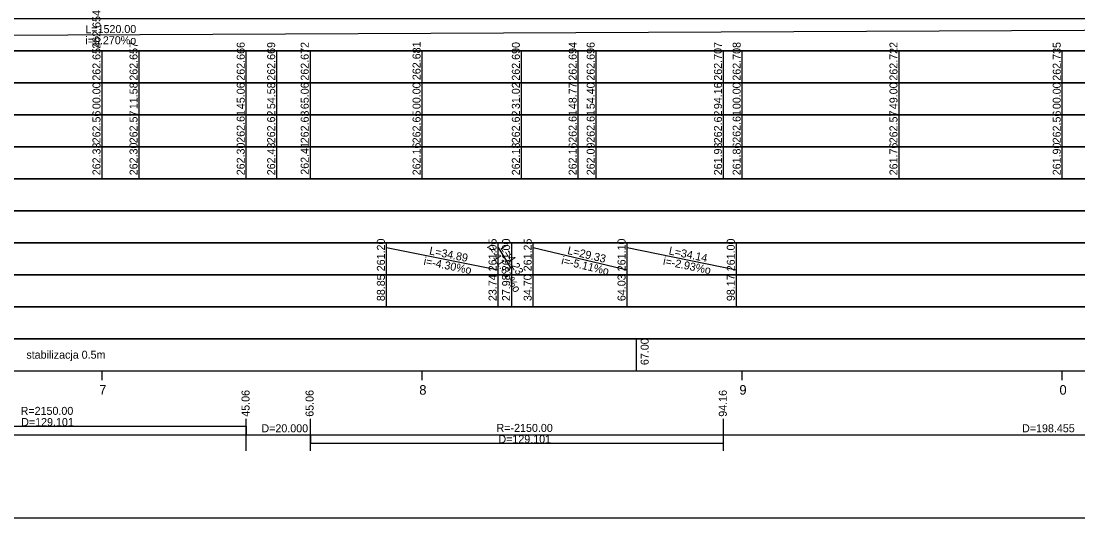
# Model space of a CAD drawing. Extents: x 6445630 to 6518227, y 5499240 to 5511716.
# Drawn here: x 6458305.9 to 6458636.1, y 5506751.3 to 5506906.6 of the extents above; entities that cross this region are included whole.
import ezdxf

# ---------------------------------------------------------------- set-up
doc = ezdxf.new("R2010")
doc.units = 0
for name, color, linetype in [('TOR_PROF-tabelka-geometria T1', 7, 'Continuous'), ('TOR_PROF-tabelka-kilometracja', 7, 'Continuous'), ('TOR_PROF-tabelka-odleglosci T1', 7, 'Continuous'), ('TOR_PROF-tabelka-pochylenia proj T1', 7, 'Continuous'), ('TOR_PROF-tabelka-rodzaj rowu T1', 7, 'Continuous'), ('TOR_PROF-tabelka-rodzaj rurociagow T1', 7, 'Continuous'), ('TOR_PROF-tabelka-rowyT1', 7, 'Continuous'), ('TOR_PROF-tabelka-rurociagi T1', 7, 'Continuous'), ('TOR_PROF-tabelka-rzedne istn T1', 7, 'Continuous'), ('TOR_PROF-tabelka-rzedne proj T1', 7, 'Continuous'), ('TOR_PROF-tabelka-teren istniejacy T1', 7, 'Continuous'), ('TOR_PROF-tabelka-warstwa ochronna T1', 7, 'Continuous'), ('TOR_PROF-warstwa ochronna', 7, 'Continuous'), ('TOR_RAMKI-MASKA WYCIECIA', 7, 'Continuous')]:
    doc.layers.add(name, color=color, linetype=linetype)

msp = doc.modelspace()

# ---------------------------------------------------------------- linework, layer by layer
at = {"layer": 'TOR_PROF-tabelka-geometria T1'}
for points in [[(6458376.27, 5506772.3), (6458376.27, 5506782.3)], [(6458396.27, 5506772.3), (6458396.27, 5506782.3)], [(6458525.37, 5506772.3), (6458525.37, 5506782.3)], [(6452735.25, 5506777.3), (6458247.17, 5506777.3), (6458247.17, 5506779.97), (6458376.27, 5506779.97), (6458376.27, 5506777.3), (6458396.27, 5506777.3), (6458396.27, 5506774.64), (6458525.37, 5506774.64), (6458525.37, 5506777.3), (6458723.83, 5506777.3), (6458723.83, 5506777.3), (6458758.83, 5506774.64), (6458758.83, 5506774.64), (6458827.61, 5506774.64), (6458827.61, 5506774.64), (6458862.61, 5506777.3), (6458862.61, 5506777.3), (6458862.61, 5506777.3), (6458862.61, 5506777.3), (6458897.61, 5506779.97), (6458897.61, 5506779.97), (6458966.4, 5506779.97), (6458966.4, 5506779.97), (6459001.4, 5506777.3)], [(6452331.21, 5506777.3), (6459531.21, 5506777.3)]]:
    msp.add_lwpolyline(points, dxfattribs=at)
at = {"layer": 'TOR_PROF-tabelka-kilometracja'}
for points in [[(6458331.21, 5506794.3), (6458331.21, 5506797.3)], [(6458431.21, 5506794.3), (6458431.21, 5506797.3)], [(6458531.21, 5506794.3), (6458531.21, 5506797.3)], [(6458631.21, 5506794.3), (6458631.21, 5506797.3)], [(6458631.21, 5506794.3), (6458631.21, 5506797.3)]]:
    msp.add_lwpolyline(points, dxfattribs=at)
at = {"layer": 'TOR_PROF-tabelka-odleglosci T1'}
msp.add_lwpolyline([(6452331.21, 5506877.3), (6459531.21, 5506877.3), (6459531.21, 5506887.3), (6452331.21, 5506887.3)], close=True, dxfattribs=at)
for points in [[(6458331.21, 5506877.3), (6458331.21, 5506887.3)], [(6458342.79, 5506877.3), (6458342.79, 5506887.3)], [(6458376.27, 5506877.3), (6458376.27, 5506887.3)], [(6458385.79, 5506877.3), (6458385.79, 5506887.3)], [(6458396.27, 5506877.3), (6458396.27, 5506887.3)], [(6458431.21, 5506877.3), (6458431.21, 5506887.3)], [(6458462.23, 5506877.3), (6458462.23, 5506887.3)], [(6458479.98, 5506877.3), (6458479.98, 5506887.3)], [(6458485.61, 5506877.3), (6458485.61, 5506887.3)], [(6458525.37, 5506877.3), (6458525.37, 5506887.3)], [(6458531.21, 5506877.3), (6458531.21, 5506887.3)], [(6458580.21, 5506877.3), (6458580.21, 5506887.3)], [(6458631.21, 5506877.3), (6458631.21, 5506887.3)]]:
    msp.add_lwpolyline(points, dxfattribs=at)
at = {"layer": 'TOR_PROF-tabelka-pochylenia proj T1'}
msp.add_lwpolyline([(6452331.21, 5506897.3), (6459531.21, 5506897.3), (6459531.21, 5506907.3), (6452331.21, 5506907.3)], close=True, dxfattribs=at)
msp.add_lwpolyline([(6457571.74, 5506898.8), (6459091.74, 5506905.8)], dxfattribs=at)
at = {"layer": 'TOR_PROF-tabelka-rodzaj rowu T1'}
for points in [[(6452331.21, 5506837.3), (6459531.21, 5506837.3), (6459531.21, 5506847.3), (6452331.21, 5506847.3)], [(6452331.21, 5506817.3), (6459531.21, 5506817.3), (6459531.21, 5506827.3), (6452331.21, 5506827.3)]]:
    msp.add_lwpolyline(points, close=True, dxfattribs=at)
for points in [[(6458420.06, 5506817.3), (6458420.06, 5506827.3)], [(6458454.95, 5506817.3), (6458454.95, 5506827.3)], [(6458459.19, 5506817.3), (6458459.19, 5506827.3)], [(6458465.91, 5506817.3), (6458465.91, 5506827.3)], [(6458495.25, 5506817.3), (6458495.25, 5506827.3)], [(6458529.38, 5506817.3), (6458529.38, 5506827.3)]]:
    msp.add_lwpolyline(points, dxfattribs=at)
at = {"layer": 'TOR_PROF-tabelka-rowyT1'}
msp.add_lwpolyline([(6452331.21, 5506847.3), (6459531.21, 5506847.3), (6459531.21, 5506857.3), (6452331.21, 5506857.3)], close=True, dxfattribs=at)
at = {"layer": 'TOR_PROF-tabelka-rurociagi T1'}
msp.add_lwpolyline([(6452331.21, 5506827.3), (6459531.21, 5506827.3), (6459531.21, 5506837.3), (6452331.21, 5506837.3)], close=True, dxfattribs=at)
for points in [[(6458420.06, 5506827.3), (6458420.06, 5506837.3)], [(6458420.06, 5506835.8), (6458454.95, 5506828.8)], [(6458454.95, 5506827.3), (6458454.95, 5506837.3)], [(6458454.95, 5506835.8), (6458459.19, 5506828.8)], [(6458459.19, 5506827.3), (6458459.19, 5506837.3)], [(6458465.91, 5506827.3), (6458465.91, 5506837.3)], [(6458465.91, 5506835.8), (6458495.25, 5506828.8)], [(6458495.25, 5506827.3), (6458495.25, 5506837.3)], [(6458495.25, 5506835.8), (6458529.38, 5506828.8)], [(6458529.38, 5506827.3), (6458529.38, 5506837.3)]]:
    msp.add_lwpolyline(points, dxfattribs=at)
at = {"layer": 'TOR_PROF-tabelka-rzedne istn T1'}
msp.add_lwpolyline([(6452331.21, 5506867.3), (6459531.21, 5506867.3), (6459531.21, 5506877.3), (6452331.21, 5506877.3)], close=True, dxfattribs=at)
for points in [[(6458331.21, 5506867.3), (6458331.21, 5506877.3)], [(6458342.79, 5506867.3), (6458342.79, 5506877.3)], [(6458376.27, 5506867.3), (6458376.27, 5506877.3)], [(6458385.79, 5506867.3), (6458385.79, 5506877.3)], [(6458396.27, 5506867.3), (6458396.27, 5506877.3)], [(6458431.21, 5506867.3), (6458431.21, 5506877.3)], [(6458462.23, 5506867.3), (6458462.23, 5506877.3)], [(6458479.98, 5506867.3), (6458479.98, 5506877.3)], [(6458485.61, 5506867.3), (6458485.61, 5506877.3)], [(6458525.37, 5506867.3), (6458525.37, 5506877.3)], [(6458531.21, 5506867.3), (6458531.21, 5506877.3)], [(6458580.21, 5506867.3), (6458580.21, 5506877.3)], [(6458631.21, 5506867.3), (6458631.21, 5506877.3)], [(6458331.21, 5506857.3), (6458331.21, 5506867.3)], [(6458331.21, 5506857.3), (6458331.21, 5506867.3)], [(6458331.21, 5506857.3), (6458331.21, 5506867.3)], [(6458342.79, 5506857.3), (6458342.79, 5506867.3)], [(6458342.79, 5506857.3), (6458342.79, 5506867.3)], [(6458342.79, 5506857.3), (6458342.79, 5506867.3)], [(6458376.27, 5506857.3), (6458376.27, 5506867.3)], [(6458376.27, 5506857.3), (6458376.27, 5506867.3)], [(6458376.27, 5506857.3), (6458376.27, 5506867.3)], [(6458385.79, 5506857.3), (6458385.79, 5506867.3)], [(6458385.79, 5506857.3), (6458385.79, 5506867.3)], [(6458385.79, 5506857.3), (6458385.79, 5506867.3)], [(6458396.27, 5506857.3), (6458396.27, 5506867.3)], [(6458396.27, 5506857.3), (6458396.27, 5506867.3)], [(6458396.27, 5506857.3), (6458396.27, 5506867.3)], [(6458431.21, 5506857.3), (6458431.21, 5506867.3)], [(6458431.21, 5506857.3), (6458431.21, 5506867.3)], [(6458431.21, 5506857.3), (6458431.21, 5506867.3)], [(6458462.23, 5506857.3), (6458462.23, 5506867.3)], [(6458462.23, 5506857.3), (6458462.23, 5506867.3)], [(6458462.23, 5506857.3), (6458462.23, 5506867.3)], [(6458479.98, 5506857.3), (6458479.98, 5506867.3)], [(6458479.98, 5506857.3), (6458479.98, 5506867.3)], [(6458479.98, 5506857.3), (6458479.98, 5506867.3)], [(6458485.61, 5506857.3), (6458485.61, 5506867.3)], [(6458485.61, 5506857.3), (6458485.61, 5506867.3)], [(6458485.61, 5506857.3), (6458485.61, 5506867.3)], [(6458525.37, 5506857.3), (6458525.37, 5506867.3)], [(6458525.37, 5506857.3), (6458525.37, 5506867.3)], [(6458525.37, 5506857.3), (6458525.37, 5506867.3)], [(6458531.21, 5506857.3), (6458531.21, 5506867.3)], [(6458531.21, 5506857.3), (6458531.21, 5506867.3)], [(6458531.21, 5506857.3), (6458531.21, 5506867.3)], [(6458580.21, 5506857.3), (6458580.21, 5506867.3)], [(6458580.21, 5506857.3), (6458580.21, 5506867.3)], [(6458580.21, 5506857.3), (6458580.21, 5506867.3)], [(6458631.21, 5506857.3), (6458631.21, 5506867.3)], [(6458631.21, 5506857.3), (6458631.21, 5506867.3)], [(6458631.21, 5506857.3), (6458631.21, 5506867.3)]]:
    msp.add_lwpolyline(points, dxfattribs=at)
at = {"layer": 'TOR_PROF-tabelka-rzedne proj T1'}
msp.add_lwpolyline([(6452331.21, 5506887.3), (6459531.21, 5506887.3), (6459531.21, 5506897.3), (6452331.21, 5506897.3)], close=True, dxfattribs=at)
for points in [[(6458331.21, 5506887.3), (6458331.21, 5506897.3)], [(6458342.79, 5506887.3), (6458342.79, 5506897.3)], [(6458376.27, 5506887.3), (6458376.27, 5506897.3)], [(6458385.79, 5506887.3), (6458385.79, 5506897.3)], [(6458396.27, 5506887.3), (6458396.27, 5506897.3)], [(6458431.21, 5506887.3), (6458431.21, 5506897.3)], [(6458462.23, 5506887.3), (6458462.23, 5506897.3)], [(6458479.98, 5506887.3), (6458479.98, 5506897.3)], [(6458485.61, 5506887.3), (6458485.61, 5506897.3)], [(6458525.37, 5506887.3), (6458525.37, 5506897.3)], [(6458531.21, 5506887.3), (6458531.21, 5506897.3)], [(6458580.21, 5506887.3), (6458580.21, 5506897.3)], [(6458631.21, 5506887.3), (6458631.21, 5506897.3)]]:
    msp.add_lwpolyline(points, dxfattribs=at)
at = {"layer": 'TOR_PROF-tabelka-teren istniejacy T1'}
msp.add_lwpolyline([(6452331.21, 5506857.3), (6459531.21, 5506857.3), (6459531.21, 5506867.3), (6452331.21, 5506867.3)], close=True, dxfattribs=at)
msp.add_lwpolyline([(6452331.21, 5506857.3), (6459531.21, 5506857.3), (6459531.21, 5506867.3), (6452331.21, 5506867.3)], close=True, dxfattribs=at)
msp.add_lwpolyline([(6452331.21, 5506857.3), (6459531.21, 5506857.3), (6459531.21, 5506867.3), (6452331.21, 5506867.3)], close=True, dxfattribs=at)
at = {"layer": 'TOR_PROF-tabelka-warstwa ochronna T1'}
msp.add_lwpolyline([(6452331.21, 5506807.3), (6459531.21, 5506807.3), (6459531.21, 5506817.3), (6452331.21, 5506817.3)], close=True, dxfattribs=at)
at = {"layer": 'TOR_PROF-warstwa ochronna'}
msp.add_lwpolyline([(6452331.21, 5506797.3), (6459531.21, 5506797.3), (6459531.21, 5506807.3), (6452331.21, 5506807.3)], close=True, dxfattribs=at)
msp.add_lwpolyline([(6458498.21, 5506797.3), (6458498.21, 5506807.3)], dxfattribs=at)
at = {"layer": 'TOR_RAMKI-MASKA WYCIECIA'}
msp.add_lwpolyline([(6457563.7, 5506751.3), (6459553.7, 5506751.3), (6459553.7, 5507038.3), (6457563.7, 5507038.3)], close=True, dxfattribs=at)

# ---------------------------------------------------------------- texts
at = {"layer": 'TOR_PROF-tabelka-geometria T1'}
for s, p in [('R=2150.00', (6458305.76, 5506783.5)), ('D=129.101', (6458305.93, 5506780)), ('D=20.000', (6458380.99, 5506778.05)), ('R=-2150.00', (6458454.45, 5506778.17)), ('D=198.455', (6458618.63, 5506778.05)), ('D=129.101', (6458455.03, 5506774.67))]:
    msp.add_text(s, height=2.5, dxfattribs=at).set_placement(p)
at = {"layer": 'TOR_PROF-tabelka-kilometracja'}
for s, p in [('7', (6458330.32, 5506789.8)), ('8', (6458430.32, 5506789.8)), ('9', (6458530.32, 5506789.8)), ('0', (6458630.32, 5506789.8))]:
    msp.add_text(s, height=3, dxfattribs=at).set_placement(p)
at = {"layer": 'TOR_PROF-tabelka-odleglosci T1'}
for s, p in [('00.00', (6458330.71, 5506879.04)), ('00.00', (6458430.71, 5506879.04)), ('54.40', (6458485.11, 5506879.04)), ('00.00', (6458530.71, 5506879.04)), ('49.00', (6458579.71, 5506879.04)), ('00.00', (6458630.71, 5506879.04)), ('11.58', (6458342.29, 5506879.04)), ('45.06', (6458375.77, 5506879.04)), ('54.58', (6458385.29, 5506879.04)), ('65.06', (6458395.77, 5506879.04)), ('31.02', (6458461.73, 5506879.06)), ('48.77', (6458479.48, 5506879.04)), ('94.16', (6458524.87, 5506879.04)), ('45.06', (6458377.28, 5506782.91)), ('65.06', (6458397.28, 5506782.91)), ('94.16', (6458526.38, 5506782.91))]:
    msp.add_text(s, height=2.5, rotation=90, dxfattribs=at).set_placement(p)
at = {"layer": 'TOR_PROF-tabelka-pochylenia proj T1'}
for s, rotation, p in [('262.654', 90, (6458330.71, 5506897.94)), ('L=1520.00', 0.2639, (6458325.99, 5506902.78)), ('i=0.270%o', 0.2639, (6458325.98, 5506899.28))]:
    msp.add_text(s, height=2.5, rotation=rotation, dxfattribs=at).set_placement(p)
at = {"layer": 'TOR_PROF-tabelka-rodzaj rurociagow T1'}
for s, p in [('88.85', (6458419.56, 5506819.04)), ('23.74', (6458454.45, 5506819.05)), ('27.98', (6458458.69, 5506819.04)), ('34.70', (6458465.41, 5506819.05)), ('64.03', (6458494.75, 5506819.05)), ('98.17', (6458528.88, 5506819.05))]:
    msp.add_text(s, height=2.5, rotation=90, dxfattribs=at).set_placement(p)
at = {"layer": 'TOR_PROF-tabelka-rurociagi T1'}
for s, rotation, p in [('261.20', 90, (6458419.56, 5506828.37)), ('261.05', 90, (6458454.45, 5506828.36)), ('261.00', 90, (6458458.69, 5506828.37)), ('261.25', 90, (6458465.41, 5506828.36)), ('261.10', 90, (6458494.75, 5506828.37)), ('261.00', 90, (6458528.88, 5506828.37)), ('L=34.89', 348.6568, (6458433.29, 5506833.66)), ('i=-11.81%o', 301.1669, (6458451.31, 5506836.04)), ('L=4.23', 301.1669, (6458455.57, 5506835.74)), ('L=29.33', 346.5788, (6458476.42, 5506833.81)), ('L=34.14', 348.4113, (6458508.11, 5506833.67)), ('i=-4.30%o', 348.6568, (6458431.52, 5506830.44)), ('i=-5.11%o', 346.5788, (6458474.53, 5506830.66)), ('i=-2.93%o', 348.4113, (6458506.32, 5506830.47))]:
    msp.add_text(s, height=2.5, rotation=rotation, dxfattribs=at).set_placement(p)
at = {"layer": 'TOR_PROF-tabelka-rzedne istn T1'}
for s, p in [('262.56', (6458330.71, 5506868.36)), ('262.57', (6458342.29, 5506868.37)), ('262.61', (6458375.77, 5506868.54)), ('262.62', (6458385.29, 5506868.38)), ('262.63', (6458395.77, 5506868.37)), ('262.65', (6458430.71, 5506868.36)), ('262.62', (6458461.73, 5506868.38)), ('262.61', (6458479.48, 5506868.54)), ('262.61', (6458485.11, 5506868.54)), ('262.62', (6458524.87, 5506868.38)), ('262.61', (6458530.71, 5506868.54)), ('262.57', (6458579.71, 5506868.37)), ('262.56', (6458630.71, 5506868.36)), ('262.33', (6458330.71, 5506858.37)), ('262.30', (6458342.29, 5506858.37)), ('262.30', (6458375.77, 5506858.37)), ('262.43', (6458385.29, 5506858.37)), ('262.41', (6458395.77, 5506858.54)), ('262.16', (6458430.71, 5506858.36)), ('262.18', (6458461.73, 5506858.36)), ('262.16', (6458479.48, 5506858.36)), ('262.09', (6458485.11, 5506858.37)), ('261.93', (6458524.87, 5506858.37)), ('261.86', (6458530.71, 5506858.36)), ('261.76', (6458579.71, 5506858.36)), ('261.90', (6458630.71, 5506858.37))]:
    msp.add_text(s, height=2.5, rotation=90, dxfattribs=at).set_placement(p)
at = {"layer": 'TOR_PROF-tabelka-rzedne proj T1'}
for s, p in [('262.654', (6458330.71, 5506887.94)), ('262.657', (6458342.29, 5506887.94)), ('262.666', (6458375.77, 5506887.94)), ('262.669', (6458385.29, 5506887.94)), ('262.672', (6458395.77, 5506887.95)), ('262.681', (6458430.71, 5506888.11)), ('262.690', (6458461.73, 5506887.94)), ('262.694', (6458479.48, 5506887.94)), ('262.696', (6458485.11, 5506887.94)), ('262.707', (6458524.87, 5506887.94)), ('262.708', (6458530.71, 5506887.94)), ('262.722', (6458579.71, 5506887.95)), ('262.735', (6458630.71, 5506887.93))]:
    msp.add_text(s, height=2.5, rotation=90, dxfattribs=at).set_placement(p)
at = {"layer": 'TOR_PROF-warstwa ochronna'}
msp.add_text('67.00', height=2.5, rotation=90, dxfattribs=at).set_placement((6458501.97, 5506799.05))
msp.add_text('stabilizacja 0.5m', height=2.5, dxfattribs=at).set_placement((6458307.55, 5506801.05))

doc.saveas('drawing.dxf')
